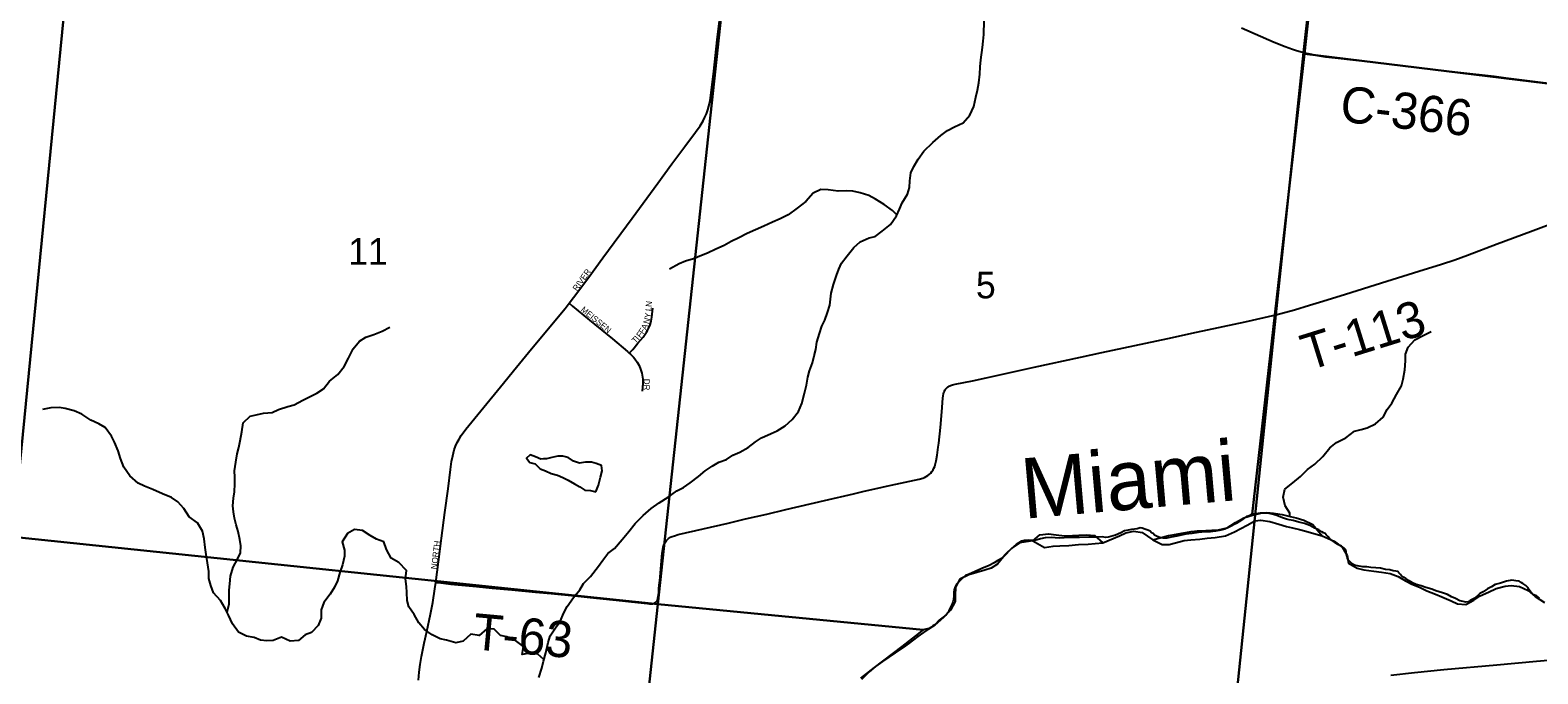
# Model space of a CAD drawing. Extents: x 1410790 to 1770854, y 566777 to 831614.
# Drawn here: x 1617537 to 1630046, y 668904 to 674244 of the extents above; entities that cross this region are included whole.
import ezdxf

# ---------------------------------------------------------------- set-up
doc = ezdxf.new("R2010")
doc.units = 0
for name, color, linetype in [('GM_X_County_Road', 7, 'Continuous'), ('GM_X_County_Road_Text', 7, 'Continuous'), ('GM_X_County_Subdivision', 7, 'Continuous'), ('GM_X_County_Subdivision_Text', 7, 'Continuous'), ('GM_X_Major_River', 7, 'Continuous'), ('GM_X_Major_River_Text', 7, 'Continuous'), ('GM_X_Minor_Lake', 7, 'Continuous'), ('GM_X_Minor_River', 7, 'Continuous'), ('GM_X_Section', 7, 'Continuous'), ('GM_X_Section_Text', 7, 'Continuous'), ('GM_X_Township', 7, 'Continuous'), ('GM_X_Township_Road', 7, 'Continuous'), ('GM_X_Township_Road_Text', 7, 'Continuous'), ('GM_X_Township_Subdivision', 7, 'Continuous'), ('GM_X_Township_Subdivision_Text', 7, 'Continuous')]:
    doc.layers.add(name, color=color, linetype=linetype)

msp = doc.modelspace()

# ---------------------------------------------------------------- linework, layer by layer
at = {"layer": 'GM_X_County_Road'}
for points in [[(1627587, 674264), (1627858, 674145), (1627949, 674108), (1628011, 674085), (1628044, 674075), (1628075, 674066), (1628103, 674059), (1628105, 674058)], [(1628105, 674058), (1628109, 674057), (1628154, 674047), (1628219, 674034), (1628284, 674024), (1628365, 674014), (1628512, 673998), (1628789, 673966), (1629017, 673938), (1629164, 673921), (1629408, 673892), (1629685, 673861), (1629782, 673849), (1630157, 673802), (1630320, 673782), (1630483, 673762), (1631020, 673696), (1631167, 673679), (1631509, 673637), (1631640, 673621)], [(1620760, 668851), (1620765, 668917), (1620773, 668982), (1620784, 669047), (1620807, 669159), (1620829, 669255), (1620859, 669399), (1620878, 669496), (1620895, 669609), (1620903, 669662)]]:
    msp.add_lwpolyline(points, dxfattribs=at)
at = {"layer": 'GM_X_County_Subdivision'}
for points in [[(1622008, 671978), (1622045, 672025), (1622173, 672196), (1622289, 672355), (1622531, 672685), (1622745, 672976), (1622860, 673135), (1622970, 673279), (1623057, 673398), (1623095, 673451), (1623120, 673493), (1623136, 673521), (1623149, 673551), (1623160, 673582), (1623168, 673613), (1623179, 673661), (1623188, 673725), (1623209, 673904), (1623238, 674165), (1623258, 674344), (1623289, 674605), (1623315, 674833), (1623322, 674897)], [(1620903, 669662), (1620936, 669918), (1620951, 670031), (1620978, 670243), (1621004, 670438), (1621025, 670600), (1621034, 670665), (1621044, 670714), (1621056, 670762), (1621067, 670793), (1621081, 670823), (1621096, 670852), (1621114, 670880), (1621153, 670933), (1621277, 671086), (1621464, 671315), (1621546, 671417), (1621672, 671569), (1621849, 671784), (1621975, 671935), (1622008, 671978)]]:
    msp.add_lwpolyline(points, dxfattribs=at)
at = {"layer": 'GM_X_Major_River'}
for points in [[(1626851, 670016), (1626982, 670052), (1627032, 670061), (1627109, 670073), (1627169, 670084), (1627222, 670091), (1627292, 670093), (1627342, 670096), (1627397, 670099), (1627469, 670114), (1627539, 670159), (1627606, 670197), (1627678, 670220), (1627747, 670237), (1627799, 670242), (1627854, 670238), (1627926, 670225), (1627992, 670210), (1628042, 670199), (1628106, 670179), (1628179, 670142), (1628258, 670050)], [(1626851, 670016), (1626928, 669976), (1626986, 669977), (1627041, 669992), (1627112, 670011), (1627166, 670016), (1627242, 670022), (1627303, 670029), (1627369, 670034), (1627454, 670048), (1627529, 670081), (1627582, 670110), (1627635, 670137), (1627698, 670173), (1627748, 670180), (1627822, 670167), (1627896, 670145), (1627962, 670126), (1628012, 670115), (1628068, 670102), (1628122, 670087), (1628188, 670069), (1628258, 670050)], [(1625856, 670008), (1625915, 670057), (1625986, 670066), (1626050, 670058), (1626118, 670049), (1626184, 670051), (1626237, 670054), (1626301, 670057), (1626367, 670052), (1626438, 669992)], [(1626438, 669992), (1626576, 670048), (1626629, 670073), (1626695, 670087), (1626763, 670078), (1626851, 670016)], [(1628258, 670050), (1628357, 670006), (1628426, 669952), (1628465, 669885), (1628476, 669823), (1628547, 669781), (1628603, 669766), (1628686, 669755), (1628748, 669747), (1628820, 669736), (1628888, 669712), (1628949, 669677), (1629001, 669648), (1629071, 669621), (1629124, 669593), (1629196, 669566), (1629250, 669543), (1629327, 669511), (1629379, 669486), (1629449, 669479), (1629514, 669515), (1629567, 669550), (1629636, 669583), (1629701, 669612), (1629774, 669632), (1629824, 669637), (1629894, 669630), (1629966, 669596), (1630025, 669547), (1630101, 669496)], [(1625856, 670008), (1625749, 669992), (1625682, 669947), (1625614, 669874), (1625563, 669815), (1625510, 669782), (1625459, 669763), (1625326, 669726), (1625251, 669689), (1625215, 669624), (1625212, 669554), (1625211, 669504), (1625173, 669432), (1625116, 669371), (1625042, 669309), (1624969, 669260), (1624902, 669213), (1624830, 669158), (1624779, 669123), (1624714, 669079), (1624661, 669042), (1624610, 669006), (1624551, 668964), (1624498, 668922), (1624434, 668856)], [(1625856, 670008), (1625953, 669952), (1626026, 669962), (1626080, 669965), (1626154, 669968), (1626235, 669978), (1626315, 669979), (1626372, 669984), (1626438, 669992)]]:
    msp.add_lwpolyline(points, dxfattribs=at)
at = {"layer": 'GM_X_Minor_Lake'}
for points in [[(1621795, 670687), (1621774, 670686), (1621730, 670703), (1621686, 670721), (1621654, 670694), (1621684, 670657), (1621726, 670645), (1621769, 670604), (1621813, 670588), (1621861, 670567), (1621911, 670551), (1621957, 670534), (1622001, 670510), (1622053, 670479), (1622097, 670455), (1622139, 670428), (1622187, 670424), (1622231, 670415)], [(1622231, 670415), (1622253, 670469), (1622270, 670535), (1622283, 670587), (1622277, 670633), (1622233, 670650), (1622193, 670660), (1622145, 670661), (1622095, 670653), (1622045, 670668), (1622001, 670698), (1621957, 670709), (1621915, 670709), (1621865, 670698), (1621822, 670688), (1621795, 670687)]]:
    msp.add_lwpolyline(points, dxfattribs=at)
at = {"layer": 'GM_X_Minor_River'}
for points in [[(1624246, 672260), (1624270, 672312), (1624315, 672372), (1624372, 672441), (1624424, 672487), (1624497, 672522), (1624547, 672532), (1624606, 672577), (1624676, 672633), (1624725, 672704), (1624750, 672760), (1624772, 672812), (1624817, 672884), (1624834, 672940), (1624836, 672994), (1624843, 673060), (1624869, 673113), (1624904, 673175), (1624953, 673241), (1625026, 673312), (1625092, 673370), (1625149, 673411), (1625207, 673441), (1625278, 673474), (1625333, 673540), (1625366, 673611), (1625384, 673689), (1625397, 673745), (1625408, 673807), (1625416, 673879), (1625419, 673941), (1625425, 673997), (1625438, 674101), (1625445, 674153), (1625450, 674207), (1625451, 674321)], [(1624729, 672713), (1624693, 672747), (1624624, 672799), (1624550, 672842), (1624496, 672871), (1624424, 672894), (1624364, 672908), (1624312, 672911), (1624240, 672907), (1624158, 672918), (1624096, 672921), (1624033, 672893), (1623974, 672822), (1623900, 672767), (1623827, 672711), (1623761, 672680), (1623696, 672650), (1623624, 672617), (1623555, 672588), (1623485, 672556), (1623418, 672521), (1623354, 672490), (1623295, 672458), (1623227, 672427), (1623158, 672393), (1623108, 672374), (1623040, 672348), (1622973, 672327), (1622923, 672306), (1622842, 672260)], [(1621756, 668874), (1621781, 668952), (1621796, 669009), (1621815, 669077), (1621836, 669163), (1621852, 669219), (1621895, 669285), (1621933, 669337), (1621966, 669410), (1621993, 669464), (1622046, 669538), (1622098, 669601), (1622129, 669653), (1622186, 669713), (1622253, 669796), (1622287, 669848), (1622330, 669902), (1622386, 669945), (1622449, 670019), (1622504, 670084), (1622557, 670152), (1622622, 670219), (1622688, 670275), (1622757, 670324), (1622830, 670369), (1622902, 670421), (1622959, 670450), (1623013, 670488), (1623082, 670541), (1623137, 670587), (1623195, 670628), (1623252, 670660), (1623314, 670683), (1623366, 670717), (1623425, 670742), (1623495, 670782), (1623554, 670829), (1623606, 670861), (1623685, 670898), (1623735, 670919), (1623802, 670961), (1623860, 671014), (1623911, 671080), (1623940, 671146), (1623963, 671232), (1623978, 671300), (1623988, 671366), (1624003, 671418), (1624028, 671485), (1624042, 671541), (1624055, 671595), (1624065, 671655), (1624086, 671727), (1624105, 671787), (1624131, 671839), (1624152, 671903), (1624171, 671963), (1624184, 672063), (1624202, 672135), (1624227, 672208), (1624246, 672260)], [(1619171, 669417), (1619188, 669484), (1619189, 669536), (1619187, 669598), (1619194, 669650), (1619199, 669714), (1619221, 669788), (1619258, 669856), (1619283, 669908), (1619285, 669966), (1619276, 670018), (1619262, 670084), (1619245, 670140), (1619233, 670195), (1619224, 670247), (1619218, 670297), (1619225, 670361), (1619232, 670413), (1619236, 670479), (1619235, 670537), (1619233, 670587), (1619242, 670661), (1619255, 670729), (1619267, 670783), (1619278, 670837), (1619293, 670911), (1619305, 670987), (1619362, 671041), (1619412, 671054), (1619473, 671066), (1619545, 671073), (1619597, 671098), (1619674, 671122), (1619728, 671135), (1619798, 671175), (1619915, 671232), (1619970, 671269), (1620020, 671333), (1620089, 671388), (1620142, 671454), (1620177, 671523), (1620218, 671599), (1620270, 671663), (1620321, 671696), (1620387, 671718), (1620458, 671747), (1620520, 671780)], [(1627989, 670210), (1627989, 670238), (1627949, 670299), (1627934, 670369), (1627947, 670435), (1628013, 670488), (1628076, 670542), (1628135, 670599), (1628197, 670643), (1628262, 670706), (1628321, 670780), (1628375, 670823), (1628452, 670862), (1628525, 670918), (1628581, 670931), (1628631, 670945), (1628700, 670978), (1628764, 671034), (1628797, 671097), (1628836, 671149), (1628874, 671221), (1628915, 671294), (1628928, 671350), (1628943, 671426), (1628947, 671502), (1628948, 671555), (1628971, 671614), (1629027, 671674), (1629096, 671711), (1629160, 671745)], [(1621800, 669023), (1621750, 669066), (1621684, 669075), (1621618, 669065), (1621631, 669131), (1621563, 669182), (1621491, 669211), (1621439, 669223), (1621386, 669276), (1621327, 669277), (1621263, 669223), (1621193, 669234), (1621130, 669174), (1621068, 669161), (1620992, 669184), (1620940, 669194), (1620872, 669229), (1620810, 669272), (1620761, 669328), (1620723, 669395), (1620680, 669461), (1620666, 669513), (1620663, 669580), (1620659, 669630), (1620650, 669692), (1620659, 669762), (1620595, 669829), (1620531, 669863), (1620494, 669936), (1620470, 670000), (1620411, 670021), (1620359, 670053), (1620293, 670094), (1620227, 670101), (1620170, 670067), (1620126, 670000), (1620145, 669931), (1620146, 669879), (1620128, 669809), (1620107, 669745), (1620086, 669675), (1620062, 669622), (1620027, 669564), (1619974, 669496), (1619950, 669436), (1619951, 669366), (1619926, 669306), (1619872, 669247), (1619819, 669229), (1619763, 669182), (1619695, 669176), (1619623, 669209), (1619552, 669182), (1619500, 669178), (1619448, 669183), (1619396, 669205), (1619332, 669218), (1619264, 669249), (1619215, 669319), (1619183, 669392), (1619156, 669446), (1619116, 669513), (1619059, 669577), (1619035, 669638), (1619018, 669696), (1619019, 669754), (1619007, 669826), (1618996, 669895), (1618990, 669953), (1618981, 670025), (1618968, 670089), (1618926, 670156), (1618857, 670206), (1618811, 670275), (1618762, 670332), (1618710, 670366), (1618634, 670397), (1618554, 670432), (1618486, 670462), (1618432, 670485), (1618363, 670546), (1618313, 670620), (1618286, 670691), (1618267, 670753), (1618237, 670825), (1618212, 670876), (1618160, 670948), (1618106, 670979), (1618039, 671008), (1617965, 671058), (1617903, 671085), (1617827, 671104), (1617777, 671114), (1617707, 671111), (1617640, 671096)]]:
    msp.add_lwpolyline(points, dxfattribs=at)
at = {"layer": 'GM_X_Section'}
for points in [[(1628678, 679311), (1633977, 678706), (1633389, 673402), (1628111, 674047), (1628145, 674379)], [(1612583, 675968), (1617922, 675446), (1617393, 670042), (1612039, 670539)], [(1617922, 675446), (1623329, 674902), (1622744, 669482), (1617393, 670042)]]:
    msp.add_lwpolyline(points, close=True, dxfattribs=at)
for points in [[(1628145, 674379), (1628111, 674047), (1627677, 670228), (1627651, 670216), (1627629, 670208), (1627599, 670187), (1627578, 670174), (1627544, 670151), (1627486, 670120), (1627448, 670103), (1627415, 670097), (1627373, 670088), (1627331, 670082), (1627285, 670081), (1627231, 670076), (1627177, 670068), (1627127, 670063), (1627051, 670046), (1627005, 670037), (1626967, 670031), (1626937, 670029), (1626909, 670034), (1626887, 670044), (1626867, 670054), (1626855, 670067), (1626841, 670075), (1626831, 670087), (1626810, 670095), (1626786, 670103), (1626764, 670112), (1626748, 670114), (1626722, 670108), (1626700, 670104), (1626676, 670101), (1626646, 670097), (1626616, 670090), (1626585, 670074), (1626541, 670055), (1626503, 670043), (1626481, 670037), (1626461, 670036), (1626431, 670040), (1626387, 670039), (1626321, 670037), (1626243, 670034), (1626157, 670034), (1626075, 670031), (1626007, 670034), (1625959, 670032), (1625921, 670023), (1625873, 670011), (1625843, 670010), (1625817, 670014), (1625783, 670010), (1625761, 670005), (1625718, 669977), (1625678, 669944), (1625635, 669902), (1625595, 669861), (1625567, 669845), (1625536, 669824), (1625494, 669802), (1625432, 669777), (1625377, 669752), (1625321, 669729), (1625297, 669721), (1625277, 669703), (1625255, 669681), (1625226, 669652), (1625212, 669626), (1625203, 669602), (1625201, 669582), (1625201, 669550), (1625198, 669520), (1625194, 669506), (1625184, 669476), (1625165, 669441), (1625153, 669413), (1625137, 669393), (1625111, 669373), (1625078, 669350), (1625042, 669312), (1625026, 669301), (1625011, 669289), (1624997, 669281), (1624983, 669277), (1624967, 669275), (1624947, 669268), (1622744, 669482), (1623329, 674902)], [(1630059, 669531), (1630034, 669551), (1630006, 669563), (1629988, 669581), (1629974, 669600), (1629963, 669620), (1629947, 669636), (1629923, 669654), (1629907, 669663), (1629891, 669673), (1629863, 669677), (1629831, 669680), (1629785, 669672), (1629737, 669657), (1629691, 669645), (1629661, 669626), (1629629, 669608), (1629592, 669585), (1629566, 669571), (1629548, 669555), (1629518, 669530), (1629485, 669512), (1629467, 669502), (1629449, 669499), (1629427, 669503), (1629399, 669511), (1629364, 669530), (1629330, 669542), (1629298, 669561), (1629256, 669575), (1629200, 669594), (1629167, 669606), (1629117, 669619), (1629079, 669633), (1629037, 669644), (1629005, 669660), (1628980, 669677), (1628952, 669695), (1628932, 669705), (1628916, 669718), (1628906, 669728), (1628894, 669742), (1628885, 669752), (1628869, 669756), (1628845, 669760), (1628819, 669767), (1628781, 669771), (1628741, 669780), (1628703, 669784), (1628661, 669787), (1628627, 669791), (1628593, 669792), (1628551, 669800), (1628525, 669807), (1628506, 669817), (1628492, 669831), (1628472, 669849), (1628468, 669863), (1628464, 669877), (1628459, 669895), (1628455, 669920), (1628451, 669936), (1628439, 669948), (1628417, 669962), (1628388, 669976), (1628358, 669997), (1628340, 670009), (1628320, 670023), (1628303, 670043), (1628291, 670056), (1628281, 670068), (1628267, 670074), (1628253, 670082), (1628229, 670098), (1628194, 670113), (1628154, 670135), (1628110, 670150), (1628064, 670163), (1628016, 670177), (1627982, 670182), (1627961, 670188), (1627927, 670198), (1627881, 670219), (1627841, 670229), (1627805, 670236), (1627767, 670236), (1627743, 670237), (1627709, 670231), (1627677, 670228), (1628111, 674047), (1633389, 673402)], [(1617393, 670042), (1622744, 669482), (1622426, 666517)], [(1622426, 666517), (1622744, 669482), (1624947, 669268), (1624769, 669132), (1624539, 668957), (1624426, 668869)]]:
    msp.add_lwpolyline(points, dxfattribs=at)
at = {"layer": 'GM_X_Township'}
for points in [[(1626163, 656988), (1626861, 663024), (1627499, 668268), (1627873, 671881), (1628103, 674059), (1628688, 679300), (1628420, 679330), (1628062, 679372), (1627883, 679391), (1627721, 679408), (1626002, 679596), (1623846, 679835), (1620640, 680162), (1618425, 680390), (1615342, 680699), (1609469, 681286), (1607758, 681450), (1603640, 681891), (1599590, 682237)], [(1639318, 678094), (1633970, 678678), (1632647, 678842), (1631960, 678917), (1631797, 678934), (1631617, 678954), (1631080, 679016), (1630852, 679046), (1629255, 679234), (1628688, 679300), (1628103, 674059), (1627873, 671881), (1627499, 668268), (1626861, 663024), (1626163, 656988), (1625996, 655541), (1625665, 652643), (1625522, 651392), (1625424, 650665), (1626598, 650535), (1631173, 650097), (1636122, 649546), (1640009, 649114)]]:
    msp.add_lwpolyline(points, dxfattribs=at)
at = {"layer": 'GM_X_Township_Road'}
for points in [[(1627873, 671881), (1628027, 671925), (1628152, 671963), (1628262, 671997), (1628450, 672055), (1628794, 672162), (1629060, 672244), (1629248, 672302), (1629357, 672338), (1629464, 672378), (1629709, 672470), (1629986, 672573), (1630308, 672694)], [(1624617, 670455), (1624719, 670478), (1624912, 670518), (1624943, 670527), (1624958, 670533), (1624972, 670540), (1624985, 670549), (1624997, 670559), (1625009, 670570), (1625019, 670583), (1625028, 670596), (1625035, 670610), (1625042, 670624), (1625047, 670639), (1625055, 670671), (1625063, 670719), (1625071, 670784), (1625075, 670817), (1625089, 670947), (1625100, 671078), (1625110, 671192), (1625113, 671210), (1625115, 671226), (1625119, 671242), (1625122, 671250), (1625126, 671257), (1625131, 671265), (1625136, 671271), (1625142, 671277), (1625148, 671283), (1625153, 671286), (1625162, 671291), (1625173, 671296), (1625189, 671301), (1625212, 671308), (1625356, 671336), (1625469, 671361), (1625644, 671398), (1625868, 671448), (1626253, 671531), (1626429, 671571), (1626975, 671687), (1627215, 671739), (1627617, 671825), (1627873, 671881)], [(1622754, 669608), (1622754, 669613), (1622759, 669661), (1622761, 669677), (1622770, 669775), (1622782, 669906), (1622787, 669939), (1622790, 669954), (1622795, 669971), (1622801, 669985), (1622806, 669994), (1622811, 670002), (1622816, 670009), (1622822, 670016), (1622828, 670022), (1622834, 670027), (1622841, 670032), (1622848, 670037), (1622865, 670044), (1622882, 670050), (1622913, 670060), (1623121, 670108), (1623329, 670155), (1623473, 670189), (1623648, 670230), (1623808, 670268), (1624128, 670343), (1624367, 670398), (1624447, 670417), (1624607, 670453), (1624617, 670455)], [(1620903, 669662), (1620943, 669658), (1621027, 669649), (1621239, 669628), (1621370, 669616), (1621533, 669600), (1621729, 669583), (1621860, 669571), (1622056, 669552), (1622235, 669531), (1622398, 669514), (1622578, 669496), (1622659, 669487), (1622676, 669486), (1622685, 669486), (1622692, 669486), (1622700, 669486), (1622707, 669488), (1622714, 669490), (1622721, 669494), (1622728, 669498), (1622734, 669503), (1622739, 669510), (1622742, 669516), (1622744, 669523), (1622746, 669532), (1622748, 669547), (1622752, 669580), (1622754, 669608)], [(1628826, 668894), (1629022, 668915), (1629267, 668939), (1629707, 668978), (1630034, 669010), (1630230, 669026)]]:
    msp.add_lwpolyline(points, dxfattribs=at)
at = {"layer": 'GM_X_Township_Subdivision'}
for points in [[(1622008, 671978), (1622037, 671954), (1622177, 671839), (1622368, 671682), (1622494, 671577), (1622508, 671564)], [(1622508, 671564), (1622536, 671596), (1622580, 671646), (1622622, 671698), (1622651, 671739), (1622660, 671753), (1622668, 671768), (1622680, 671799), (1622689, 671831), (1622695, 671864), (1622702, 671939)], [(1622508, 671564), (1622519, 671555), (1622543, 671531), (1622553, 671518), (1622572, 671491), (1622589, 671462), (1622602, 671431), (1622612, 671399), (1622616, 671383), (1622618, 671366), (1622619, 671349), (1622619, 671316), (1622616, 671250)]]:
    msp.add_lwpolyline(points, dxfattribs=at)

# ---------------------------------------------------------------- texts
at = {"layer": 'GM_X_County_Road_Text'}
msp.add_text('C-366', height=300, rotation=353.3864, dxfattribs=at).set_placement((1628396, 673488))
at = {"layer": 'GM_X_County_Subdivision_Text'}
for s, rotation, p in [('RIVER', 54.4633, (1622074, 672075)), ('NORTH', 82.8744, (1620911, 669769))]:
    msp.add_text(s, height=50, rotation=rotation, dxfattribs=at).set_placement(p)
at = {"layer": 'GM_X_Major_River_Text'}
msp.add_text('Miami', height=500, rotation=4.9982, dxfattribs=at).set_placement((1625781, 670190))
at = {"layer": 'GM_X_Section_Text'}
for s, p in [('11', (1620175, 672298)), ('5', (1625384, 672019))]:
    msp.add_text(s, height=221, rotation=0, dxfattribs=at).set_placement(p)
at = {"layer": 'GM_X_Township_Road_Text'}
for s, rotation, p in [('T-113', 17.2874, (1628140, 671417)), ('T-63', 354.7759, (1621202, 669109))]:
    msp.add_text(s, height=300, rotation=rotation, dxfattribs=at).set_placement(p)
at = {"layer": 'GM_X_Township_Subdivision_Text'}
for s, rotation, p in [('MEISSEN', 320.4448, (1622101, 671918)), ('Y', 83.7055, (1622683, 671853)), ('L', 83.9816, (1622689, 671911)), ('N', 83.9887, (1622693, 671946)), ('F', 56.7703, (1622624, 671718)), ('A', 63.2633, (1622647, 671753)), ('N', 75.2462, (1622671, 671803)), ('T', 47.8219, (1622560, 671641)), ('I', 50.2802, (1622585, 671668)), ('F', 52.5406, (1622601, 671687)), ('DR', 270, (1622628, 671352))]:
    msp.add_text(s, height=50, rotation=rotation, dxfattribs=at).set_placement(p)

doc.saveas('drawing.dxf')
